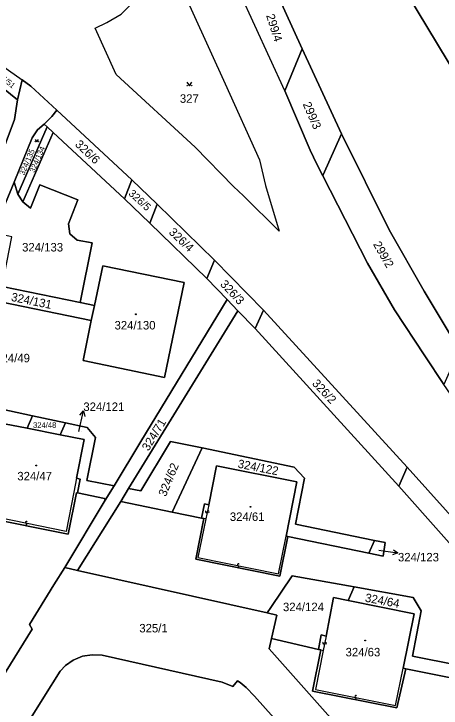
# Model space of a CAD drawing. Extents: x -598233 to -596890, y -1157848 to -1156431.
# Drawn here: x -597137.7 to -597052.1, y -1157505 to -1157365.9 of the extents above; entities that cross this region are included whole.
import ezdxf

# ---------------------------------------------------------------- set-up
doc = ezdxf.new("R2010")
doc.units = 0
for name, color, linetype in [('Level 1', 7, 'Continuous'), ('Level 13', 7, 'Continuous'), ('Level 3', 7, 'Continuous'), ('Level 4', 7, 'Continuous'), ('Level 5', 7, 'Continuous'), ('Level 57', 7, 'Continuous'), ('Level 60', 7, 'Continuous'), ('Vrstva 60', 7, 'Continuous')]:
    doc.layers.add(name, color=color, linetype=linetype)

msp = doc.modelspace()

# ---------------------------------------------------------------- linework, layer by layer
at = {"layer": 'Level 1'}
for points in [[(-597117.22, -1157378.05), (-597121.45, -1157368.73), (-597119.11, -1157367.64), (-597116.19, -1157365.94), (-597111.16, -1157360.89), (-597108.42, -1157356.36), (-597107.38, -1157356.1), (-597106.52, -1157356.16), (-597105.79, -1157356.97), (-597101.84, -1157365.65), (-597095.37, -1157379.93), (-597088.5, -1157395.15), (-597087.27, -1157400.29), (-597084.53, -1157409.47), (-597091.69, -1157402.39), (-597093.72, -1157400.47), (-597101.41, -1157392.61), (-597117.22, -1157378.05)], [(-597061.16, -1157358.1), (-597048.52, -1157379.06)], [(-597083.42, -1157381.33), (-597092.43, -1157361.6)], [(-597079.93, -1157372.89), (-597085.13, -1157361.41)], [(-597083.42, -1157381.33), (-597079.93, -1157372.89)], [(-597072.04, -1157389.94), (-597079.93, -1157372.89)], [(-597144.38, -1157373.32), (-597136.09, -1157379.12)], [(-597143.41, -1157377.95), (-597136.97, -1157383.09)], [(-597136.97, -1157383.09), (-597136.09, -1157379.12)], [(-597129.1, -1157385.19), (-597134.3, -1157380.37), (-597136.09, -1157379.12)], [(-597083.42, -1157381.33), (-597078.35, -1157393.21), (-597077.01, -1157396), (-597075.79, -1157398.38)], [(-597136.97, -1157383.09), (-597137.59, -1157387.08), (-597141.03, -1157396)], [(-597129.1, -1157385.19), (-597130.11, -1157386.43), (-597131.65, -1157387.97)], [(-597114.07, -1157399.18), (-597129.1, -1157385.19)], [(-597131.65, -1157387.97), (-597132.97, -1157389.1), (-597134.03, -1157390.74), (-597137.65, -1157399.62)], [(-597131.65, -1157387.97), (-597131.03, -1157388.55)], [(-597131.03, -1157388.55), (-597136.93, -1157401.99)], [(-597135.93, -1157403.59), (-597129.84, -1157389.66)], [(-597131.03, -1157388.55), (-597129.84, -1157389.66)], [(-597129.84, -1157389.66), (-597115.57, -1157402.98)], [(-597072.04, -1157389.94), (-597075.69, -1157398.17), (-597075.79, -1157398.38)], [(-597072.04, -1157389.94), (-597062.51, -1157409.18), (-597055.47, -1157421.43), (-597049.68, -1157431.14), (-597048.32, -1157432.93)], [(-597114.07, -1157399.18), (-597115.57, -1157402.98)], [(-597108.97, -1157404.04), (-597114.07, -1157399.18)], [(-597075.79, -1157398.38), (-597066.82, -1157415.84), (-597061.4, -1157425.17), (-597055.37, -1157434.39), (-597051.54, -1157440.17)], [(-597137.65, -1157399.62), (-597139.38, -1157403.85), (-597142.12, -1157410.23)], [(-597136.93, -1157401.99), (-597137.65, -1157399.62)], [(-597124.41, -1157423.74), (-597122.04, -1157411.78), (-597125.02, -1157411.22), (-597126.49, -1157410), (-597126.77, -1157407.96), (-597124.9, -1157403.17), (-597132.55, -1157400.13), (-597134.41, -1157404.8), (-597135.93, -1157403.59)], [(-597135.93, -1157403.59), (-597136.93, -1157401.99)], [(-597115.57, -1157402.98), (-597110.44, -1157407.81)], [(-597110.44, -1157407.81), (-597108.97, -1157404.04)], [(-597108.97, -1157404.04), (-597097.48, -1157415.25)], [(-597110.44, -1157407.81), (-597099.02, -1157418.95)], [(-597099.02, -1157418.95), (-597097.48, -1157415.25)], [(-597087.7, -1157425.25), (-597097.48, -1157415.25)], [(-597122.2, -1157427.36), (-597123.86, -1157435.39), (-597107.56, -1157438.77), (-597103.62, -1157419.75), (-597119.92, -1157416.37), (-597121.57, -1157424.32)], [(-597099.02, -1157418.95), (-597094.99, -1157423.12)], [(-597124.41, -1157423.74), (-597140.08, -1157420.54)], [(-597147.28, -1157422.23), (-597122.2, -1157427.36)], [(-597117.63, -1157460.5), (-597112.27, -1157451.56), (-597094.99, -1157423.12)], [(-597094.99, -1157423.12), (-597092.82, -1157425.37)], [(-597121.57, -1157424.32), (-597124.41, -1157423.74)], [(-597122.2, -1157427.36), (-597121.57, -1157424.32)], [(-597114.72, -1157461.02), (-597092.82, -1157425.37)], [(-597092.82, -1157425.37), (-597089.35, -1157428.96)], [(-597089.35, -1157428.96), (-597087.7, -1157425.25)], [(-597058.87, -1157456.71), (-597087.7, -1157425.25)], [(-597089.35, -1157428.96), (-597060.58, -1157460.56)], [(-597152.26, -1157454.17), (-597147.28, -1157443.58), (-597133.97, -1157446.44)], [(-597133.97, -1157446.44), (-597135.06, -1157448.93)], [(-597133.97, -1157446.44), (-597127.39, -1157447.86)], [(-597141.27, -1157456.26), (-597139.61, -1157448.02), (-597135.06, -1157448.93)], [(-597127.39, -1157447.86), (-597128.44, -1157450.26)], [(-597127.39, -1157447.86), (-597123.06, -1157448.79), (-597121.35, -1157450.78), (-597123.12, -1157459.39), (-597117.63, -1157460.5)], [(-597135.06, -1157448.93), (-597128.44, -1157450.26)], [(-597125.16, -1157458.97), (-597123.63, -1157451.22), (-597128.44, -1157450.26)], [(-597114.72, -1157461.02), (-597112.25, -1157461.5), (-597106.3, -1157451.58), (-597099.96, -1157452.87)], [(-597099.96, -1157452.87), (-597105.98, -1157465.78)], [(-597099.96, -1157452.87), (-597081.52, -1157456.7), (-597079.45, -1157458.94), (-597081.28, -1157468.15), (-597065.4, -1157471.42)], [(-597098.67, -1157464.25), (-597097.09, -1157456.45), (-597080.98, -1157459.7), (-597083.17, -1157470.57)], [(-597060.58, -1157460.56), (-597058.87, -1157456.71)], [(-596992.42, -1157531.4), (-596999.01, -1157523.89), (-597031.08, -1157487.69), (-597058.87, -1157456.71)], [(-597142.29, -1157458.91), (-597143.87, -1157466.78), (-597126.81, -1157470.18), (-597125.18, -1157461.85), (-597124.98, -1157461.89)], [(-597125.16, -1157458.97), (-597124.43, -1157459.12), (-597124.98, -1157461.89)], [(-597119.45, -1157463.35), (-597117.63, -1157460.5)], [(-597060.58, -1157460.56), (-597034.01, -1157490.42), (-597001.82, -1157526.66), (-596994.19, -1157535.22)], [(-597119.45, -1157463.35), (-597119.54, -1157463.03), (-597124.98, -1157461.89)], [(-597116.31, -1157463.62), (-597114.72, -1157461.02)], [(-597127.52, -1157476.83), (-597119.45, -1157463.35)], [(-597124.99, -1157477.43), (-597116.31, -1157463.62)], [(-597116.31, -1157463.62), (-597105.98, -1157465.78)], [(-597098.67, -1157464.25), (-597099.53, -1157464.08), (-597100.11, -1157466.93)], [(-597105.98, -1157465.78), (-597100.11, -1157466.93)], [(-597099.65, -1157467.03), (-597101.22, -1157475.2), (-597084.41, -1157478.58), (-597082.78, -1157470.65)], [(-597100.11, -1157466.93), (-597099.65, -1157467.03)], [(-597082.78, -1157470.65), (-597083.17, -1157470.57)], [(-597066.54, -1157473.99), (-597082.78, -1157470.65)], [(-597066.54, -1157473.99), (-597063.7, -1157474.57), (-597063.29, -1157471.82), (-597065.4, -1157471.42)], [(-597065.4, -1157471.42), (-597066.54, -1157473.99)], [(-597143.66, -1157504.63), (-597134.08, -1157489.18), (-597134.58, -1157488.25), (-597129.7, -1157480.34), (-597127.52, -1157476.83)], [(-597124.99, -1157477.43), (-597127.52, -1157476.83)], [(-597124.99, -1157477.43), (-597086.97, -1157485.93)], [(-597086.97, -1157485.93), (-597086.22, -1157484.85), (-597081.94, -1157478.48), (-597069.53, -1157480.71)], [(-597069.53, -1157480.71), (-597070.73, -1157483.43)], [(-597069.53, -1157480.71), (-597057.71, -1157482.83), (-597056.05, -1157485.51), (-597057.81, -1157494.63), (-597039.62, -1157498.24), (-597040.14, -1157500.95), (-597059.15, -1157497.13)], [(-597075.15, -1157490.57), (-597073.62, -1157482.84), (-597070.73, -1157483.43)], [(-597070.73, -1157483.43), (-597057.49, -1157486.14), (-597059.69, -1157497.02)], [(-597086.97, -1157485.93), (-597085.02, -1157486.38), (-597086.07, -1157491.08)], [(-597086.07, -1157491.08), (-597086.53, -1157493.11), (-597068.38, -1157513.58)], [(-597086.07, -1157491.08), (-597076.69, -1157493.25)], [(-597075.15, -1157490.57), (-597076.13, -1157490.34), (-597076.69, -1157493.25)], [(-597076.21, -1157493.36), (-597077.87, -1157501.61), (-597060.93, -1157504.98), (-597059.15, -1157497.13)], [(-597076.69, -1157493.25), (-597076.21, -1157493.36)], [(-597060.52, -1157535.36), (-597073.9, -1157520.09), (-597089.46, -1157502.65), (-597091.14, -1157500.89), (-597092.38, -1157499.86), (-597092.9, -1157499.58), (-597093.84, -1157500.68), (-597095.94, -1157499.83), (-597120.01, -1157494.43), (-597122, -1157494.36), (-597124, -1157494.64), (-597125.82, -1157495.42), (-597127.38, -1157496.48), (-597128.45, -1157497.59), (-597131.74, -1157502.81), (-597141.34, -1157518.15)], [(-597059.69, -1157497.02), (-597059.15, -1157497.13)]]:
    msp.add_lwpolyline(points, dxfattribs=at)
at = {"layer": 'Level 13'}
for centre, start, end in [((-597099.14, -1157465.64), 115.6943, 348.2843), ((-597098.78, -1157465.72), 295.9088, 168.0068), ((-597135.22, -1157467.81), 25.8415, 258.4315), ((-597135.3, -1157468.17), 206.056, 78.154), ((-597092.8, -1157476.66), 205.8005, 78.3905), ((-597092.72, -1157476.3), 26.015, 258.113), ((-597075.62, -1157491.98), 115.8483, 348.4383), ((-597075.26, -1157492.06), 296.0628, 168.1608), ((-597069.19, -1157502.68), 26.0834, 258.1814), ((-597069.27, -1157503.04), 205.8689, 78.4589)]:
    msp.add_arc(centre, 0.184, start, end, dxfattribs=at)
at = {"layer": 'Level 3'}
for points in [[(-597125.16, -1157458.97), (-597125.68, -1157461.75), (-597127.21, -1157469.6), (-597143.3, -1157466.38), (-597141.82, -1157459)], [(-597098.67, -1157464.25), (-597099.25, -1157467.11)], [(-597099.25, -1157467.11), (-597100.82, -1157474.86), (-597084.69, -1157478.1), (-597083.17, -1157470.57)], [(-597099.25, -1157467.11), (-597099.65, -1157467.03)], [(-597075.15, -1157490.57), (-597075.73, -1157493.47)], [(-597075.73, -1157493.47), (-597077.27, -1157501.26), (-597061.19, -1157504.47), (-597059.69, -1157497.02)], [(-597076.21, -1157493.36), (-597075.73, -1157493.47)]]:
    msp.add_lwpolyline(points, dxfattribs=at)
at = {"layer": 'Level 5'}
for points in [[(-597103.03, -1157379.57), (-597102.53, -1157380.32), (-597102.03, -1157379.57)], [(-597133.47, -1157391.05), (-597133.13, -1157391.56), (-597132.79, -1157391.05)]]:
    msp.add_lwpolyline(points, dxfattribs=at)
for centre, radius in [((-597102.98, -1157380.27), 0.05), ((-597102.08, -1157380.27), 0.05), ((-597133.44, -1157391.53), 0.034), ((-597132.82, -1157391.53), 0.034), ((-597113.28, -1157426.09), 0.09), ((-597113.28, -1157426.09), 0.0521), ((-597133.23, -1157456.39), 0.09), ((-597133.23, -1157456.39), 0.0521), ((-597090.29, -1157464.69), 0.09), ((-597090.29, -1157464.69), 0.0521), ((-597067.3, -1157491.47), 0.09), ((-597067.3, -1157491.47), 0.0521)]:
    msp.add_circle(centre, radius, dxfattribs=at)
at = {"layer": 'Level 57'}
for p, q in [((-597124.44, -1157448.4), (-597123.8, -1157445.47)), ((-597124.7, -1157449.58), (-597124.44, -1157448.4)), ((-597064.58, -1157473.34), (-597063.7, -1157473.47)), ((-597063.7, -1157473.47), (-597060.73, -1157473.92))]:
    msp.add_line(p, q, dxfattribs=at)
for points in [[(-597124.5, -1157446.34), (-597123.8, -1157445.47), (-597123.53, -1157446.55)], [(-597061.65, -1157473.28), (-597060.73, -1157473.92), (-597061.79, -1157474.27)]]:
    msp.add_lwpolyline(points, dxfattribs=at)
at = {"layer": 'Level 60'}
for points in [[(-597117.22, -1157378.05), (-597121.45, -1157368.73), (-597119.11, -1157367.64), (-597116.19, -1157365.94), (-597111.16, -1157360.89), (-597108.42, -1157356.36), (-597107.38, -1157356.1), (-597106.52, -1157356.16), (-597105.79, -1157356.97), (-597101.84, -1157365.65), (-597095.37, -1157379.93), (-597088.5, -1157395.15), (-597087.27, -1157400.29), (-597084.53, -1157409.47), (-597091.69, -1157402.39), (-597093.72, -1157400.47), (-597101.41, -1157392.61)], [(-597061.16, -1157358.1), (-597045.23, -1157361.52), (-597020.35, -1157369.69), (-597048.52, -1157379.06)], [(-597085.13, -1157361.41), (-597079.93, -1157372.89), (-597083.42, -1157381.33), (-597092.43, -1157361.6), (-597091.88, -1157360.19)], [(-597202.46, -1157378.04), (-597199.08, -1157371.91), (-597181.29, -1157372.66), (-597170.21, -1157377.59), (-597164.87, -1157368.9), (-597156.98, -1157370.11), (-597146.69, -1157375.34), (-597143.41, -1157377.95), (-597136.97, -1157383.09), (-597137.59, -1157387.08), (-597141.03, -1157396), (-597154, -1157399.3), (-597175.09, -1157403.85), (-597189.12, -1157406.35), (-597205.17, -1157409.2), (-597205.2, -1157408.42), (-597204.24, -1157394.73), (-597203.38, -1157386.4)], [(-597079.93, -1157372.89), (-597072.04, -1157389.94), (-597075.69, -1157398.17), (-597075.79, -1157398.38), (-597077.01, -1157396), (-597078.35, -1157393.21), (-597083.42, -1157381.33)], [(-597143.41, -1157377.95), (-597144.38, -1157373.32), (-597136.09, -1157379.12), (-597136.97, -1157383.09)], [(-597114.07, -1157399.18), (-597115.57, -1157402.98), (-597129.84, -1157389.66), (-597131.03, -1157388.55), (-597131.65, -1157387.97), (-597130.11, -1157386.43), (-597129.1, -1157385.19)], [(-597132.97, -1157389.1), (-597131.65, -1157387.97), (-597131.03, -1157388.55), (-597136.93, -1157401.99), (-597137.65, -1157399.62), (-597134.03, -1157390.74)], [(-597135.93, -1157403.59), (-597136.93, -1157401.99), (-597131.03, -1157388.55), (-597129.84, -1157389.66)], [(-597061.4, -1157425.17), (-597066.82, -1157415.84), (-597075.79, -1157398.38), (-597075.69, -1157398.17), (-597072.04, -1157389.94), (-597062.51, -1157409.18), (-597055.47, -1157421.43), (-597049.68, -1157431.14), (-597048.32, -1157432.93), (-597051.54, -1157440.17), (-597055.37, -1157434.39)], [(-597115.57, -1157402.98), (-597114.07, -1157399.18), (-597108.97, -1157404.04), (-597110.44, -1157407.81)], [(-597125.02, -1157411.22), (-597122.04, -1157411.78), (-597124.41, -1157423.74), (-597140.08, -1157420.54), (-597138.16, -1157410.57), (-597138.77, -1157410.42), (-597140.33, -1157410.13), (-597142.12, -1157410.23), (-597139.38, -1157403.85), (-597137.65, -1157399.62), (-597136.93, -1157401.99), (-597135.93, -1157403.59), (-597134.41, -1157404.8), (-597132.55, -1157400.13), (-597124.9, -1157403.17), (-597126.77, -1157407.96), (-597126.49, -1157410)], [(-597110.44, -1157407.81), (-597108.97, -1157404.04), (-597097.48, -1157415.25), (-597099.02, -1157418.95)], [(-597087.7, -1157425.25), (-597089.35, -1157428.96), (-597092.82, -1157425.37), (-597094.99, -1157423.12), (-597099.02, -1157418.95), (-597097.48, -1157415.25)], [(-597122.2, -1157427.36), (-597121.57, -1157424.32), (-597119.92, -1157416.37), (-597103.62, -1157419.75), (-597107.56, -1157438.77), (-597123.86, -1157435.39)], [(-597141.26, -1157420.3), (-597140.08, -1157420.54), (-597124.41, -1157423.74), (-597121.57, -1157424.32), (-597122.2, -1157427.36), (-597147.28, -1157422.23), (-597146.03, -1157419.32)], [(-597119.45, -1157463.35), (-597117.63, -1157460.5), (-597112.27, -1157451.56), (-597094.99, -1157423.12), (-597092.82, -1157425.37), (-597114.72, -1157461.02), (-597116.31, -1157463.62), (-597124.99, -1157477.43), (-597127.52, -1157476.83)], [(-597058.87, -1157456.71), (-597060.58, -1157460.56), (-597089.35, -1157428.96), (-597087.7, -1157425.25)], [(-597141.27, -1157456.26), (-597142.29, -1157456.07), (-597152.26, -1157454.17), (-597147.28, -1157443.58), (-597133.97, -1157446.44), (-597135.06, -1157448.93), (-597139.61, -1157448.02)], [(-597133.97, -1157446.44), (-597127.39, -1157447.86), (-597128.44, -1157450.26), (-597135.06, -1157448.93)], [(-597142.84, -1157458.81), (-597142.29, -1157456.07), (-597141.27, -1157456.26), (-597139.61, -1157448.02), (-597135.06, -1157448.93), (-597128.44, -1157450.26), (-597123.63, -1157451.22), (-597125.16, -1157458.97), (-597124.43, -1157459.12), (-597124.98, -1157461.89), (-597125.18, -1157461.85), (-597126.81, -1157470.18), (-597143.87, -1157466.78), (-597142.29, -1157458.91)], [(-597123.06, -1157448.79), (-597121.35, -1157450.78), (-597123.12, -1157459.39), (-597117.63, -1157460.5), (-597119.45, -1157463.35), (-597119.54, -1157463.03), (-597124.98, -1157461.89), (-597124.43, -1157459.12), (-597125.16, -1157458.97), (-597123.63, -1157451.22), (-597128.44, -1157450.26), (-597127.39, -1157447.86)], [(-597099.96, -1157452.87), (-597105.98, -1157465.78), (-597116.31, -1157463.62), (-597114.72, -1157461.02), (-597112.25, -1157461.5), (-597106.3, -1157451.58)], [(-597105.98, -1157465.78), (-597099.96, -1157452.87), (-597081.52, -1157456.7), (-597079.45, -1157458.94), (-597081.28, -1157468.15), (-597065.4, -1157471.42), (-597066.54, -1157473.99), (-597082.78, -1157470.65), (-597083.17, -1157470.57), (-597080.98, -1157459.7), (-597097.09, -1157456.45), (-597098.67, -1157464.25), (-597099.53, -1157464.08), (-597100.11, -1157466.93)], [(-597084.41, -1157478.58), (-597101.22, -1157475.2), (-597099.65, -1157467.03), (-597100.11, -1157466.93), (-597099.53, -1157464.08), (-597098.67, -1157464.25), (-597097.09, -1157456.45), (-597080.98, -1157459.7), (-597083.17, -1157470.57), (-597082.78, -1157470.65)], [(-597060.58, -1157460.56), (-597058.87, -1157456.71), (-597031.08, -1157487.69), (-596999.01, -1157523.89), (-596992.42, -1157531.4), (-596994.19, -1157535.22), (-597001.82, -1157526.66), (-597034.01, -1157490.42)], [(-597063.29, -1157471.82), (-597063.7, -1157474.57), (-597066.54, -1157473.99), (-597065.4, -1157471.42)], [(-597075.15, -1157490.57), (-597076.13, -1157490.34), (-597076.69, -1157493.25), (-597086.07, -1157491.08), (-597085.02, -1157486.38), (-597086.97, -1157485.93), (-597086.22, -1157484.85), (-597081.94, -1157478.48), (-597069.53, -1157480.71), (-597070.73, -1157483.43), (-597073.62, -1157482.84)], [(-597070.73, -1157483.43), (-597069.53, -1157480.71), (-597057.71, -1157482.83), (-597056.05, -1157485.51), (-597057.81, -1157494.63), (-597039.62, -1157498.24), (-597040.14, -1157500.95), (-597059.15, -1157497.13), (-597059.69, -1157497.02), (-597057.49, -1157486.14)], [(-597076.13, -1157490.34), (-597075.15, -1157490.57), (-597073.62, -1157482.84), (-597070.73, -1157483.43), (-597057.49, -1157486.14), (-597059.69, -1157497.02), (-597059.15, -1157497.13), (-597060.93, -1157504.98), (-597077.87, -1157501.61), (-597076.21, -1157493.36), (-597076.69, -1157493.25)]]:
    msp.add_lwpolyline(points, close=True, dxfattribs=at)
for points in [[(-597061.16, -1157358.1), (-597048.52, -1157379.06)], [(-597049.68, -1157431.14), (-597055.47, -1157421.43), (-597062.51, -1157409.18), (-597072.04, -1157389.94), (-597079.93, -1157372.89), (-597085.13, -1157361.41)], [(-597141.03, -1157396), (-597137.59, -1157387.08), (-597136.97, -1157383.09), (-597136.09, -1157379.12), (-597134.3, -1157380.37), (-597129.1, -1157385.19), (-597130.11, -1157386.43), (-597131.65, -1157387.97), (-597132.97, -1157389.1), (-597134.03, -1157390.74), (-597137.65, -1157399.62), (-597139.38, -1157403.85)], [(-597147.28, -1157422.23), (-597122.2, -1157427.36), (-597123.86, -1157435.39), (-597107.56, -1157438.77), (-597103.62, -1157419.75), (-597119.92, -1157416.37), (-597121.57, -1157424.32), (-597124.41, -1157423.74), (-597122.04, -1157411.78), (-597125.02, -1157411.22), (-597126.49, -1157410), (-597126.77, -1157407.96), (-597124.9, -1157403.17), (-597132.55, -1157400.13), (-597134.41, -1157404.8), (-597135.93, -1157403.59), (-597129.84, -1157389.66), (-597115.57, -1157402.98), (-597110.44, -1157407.81), (-597099.02, -1157418.95), (-597094.99, -1157423.12), (-597112.27, -1157451.56), (-597117.63, -1157460.5), (-597123.12, -1157459.39), (-597121.35, -1157450.78), (-597123.06, -1157448.79), (-597127.39, -1157447.86), (-597133.97, -1157446.44), (-597147.28, -1157443.58)], [(-597039.62, -1157498.24), (-597057.81, -1157494.63), (-597056.05, -1157485.51), (-597057.71, -1157482.83), (-597069.53, -1157480.71), (-597081.94, -1157478.48), (-597086.22, -1157484.85), (-597086.97, -1157485.93), (-597124.99, -1157477.43), (-597116.31, -1157463.62), (-597105.98, -1157465.78), (-597100.11, -1157466.93), (-597099.65, -1157467.03), (-597101.22, -1157475.2), (-597084.41, -1157478.58), (-597082.78, -1157470.65), (-597066.54, -1157473.99), (-597063.7, -1157474.57), (-597063.29, -1157471.82), (-597065.4, -1157471.42), (-597081.28, -1157468.15), (-597079.45, -1157458.94), (-597081.52, -1157456.7), (-597099.96, -1157452.87), (-597106.3, -1157451.58), (-597112.25, -1157461.5), (-597114.72, -1157461.02), (-597092.82, -1157425.37), (-597089.35, -1157428.96), (-597060.58, -1157460.56), (-597034.01, -1157490.42)], [(-597143.87, -1157466.78), (-597126.81, -1157470.18), (-597125.18, -1157461.85), (-597124.98, -1157461.89), (-597119.54, -1157463.03), (-597119.45, -1157463.35), (-597127.52, -1157476.83), (-597129.7, -1157480.34), (-597134.58, -1157488.25), (-597134.08, -1157489.18), (-597143.66, -1157504.63)], [(-597143.66, -1157504.63), (-597134.08, -1157489.18), (-597134.58, -1157488.25), (-597129.7, -1157480.34), (-597127.52, -1157476.83), (-597124.99, -1157477.43), (-597086.97, -1157485.93), (-597085.02, -1157486.38), (-597086.07, -1157491.08), (-597086.53, -1157493.11), (-597068.38, -1157513.58)], [(-597068.38, -1157513.58), (-597086.53, -1157493.11), (-597086.07, -1157491.08), (-597076.69, -1157493.25), (-597076.21, -1157493.36), (-597077.87, -1157501.61), (-597060.93, -1157504.98), (-597059.15, -1157497.13), (-597040.14, -1157500.95)], [(-597141.34, -1157518.15), (-597131.74, -1157502.81), (-597128.45, -1157497.59), (-597127.38, -1157496.48), (-597125.82, -1157495.42), (-597124, -1157494.64), (-597122, -1157494.36), (-597120.01, -1157494.43), (-597095.94, -1157499.83), (-597093.84, -1157500.68), (-597092.9, -1157499.58), (-597092.38, -1157499.86), (-597091.14, -1157500.89)], [(-597073.9, -1157520.09), (-597089.46, -1157502.65), (-597091.14, -1157500.89), (-597092.38, -1157499.86), (-597092.9, -1157499.58), (-597093.84, -1157500.68), (-597095.94, -1157499.83), (-597120.01, -1157494.43), (-597122, -1157494.36), (-597124, -1157494.64), (-597125.82, -1157495.42), (-597127.38, -1157496.48), (-597128.45, -1157497.59), (-597131.74, -1157502.81), (-597141.34, -1157518.15)], [(-597091.14, -1157500.89), (-597089.46, -1157502.65), (-597073.9, -1157520.09)]]:
    msp.add_lwpolyline(points, dxfattribs=at)
at = {"layer": 'Vrstva 60'}
msp.add_lwpolyline([(-597119.11, -1157367.64), (-597116.19, -1157365.94), (-597111.16, -1157360.89), (-597108.42, -1157356.36), (-597107.38, -1157356.1), (-597106.52, -1157356.16), (-597105.79, -1157356.97), (-597101.84, -1157365.65), (-597095.37, -1157379.93), (-597088.5, -1157395.15), (-597087.27, -1157400.29), (-597084.53, -1157409.47), (-597091.69, -1157402.39), (-597093.72, -1157400.47), (-597101.41, -1157392.61), (-597117.22, -1157378.05), (-597121.45, -1157368.73)], close=True, dxfattribs=at)
for points in [[(-596986.46, -1157518.57), (-597005.16, -1157497.33), (-597022.57, -1157477.44), (-597033.34, -1157464.75), (-597042.95, -1157452.6), (-597051.54, -1157440.17), (-597055.37, -1157434.39), (-597061.4, -1157425.17), (-597066.82, -1157415.84), (-597075.79, -1157398.38), (-597077.01, -1157396), (-597078.35, -1157393.21), (-597083.42, -1157381.33), (-597092.43, -1157361.6)], [(-597144.38, -1157373.32), (-597136.09, -1157379.12), (-597134.3, -1157380.37), (-597129.1, -1157385.19), (-597114.07, -1157399.18), (-597108.97, -1157404.04), (-597097.48, -1157415.25), (-597087.7, -1157425.25), (-597058.87, -1157456.71), (-597031.08, -1157487.69), (-596999.01, -1157523.89)]]:
    msp.add_lwpolyline(points, dxfattribs=at)

# ---------------------------------------------------------------- texts
at = {"layer": 'Level 4'}
for s, height, rotation, p in [('299/4', 1.7, 287.499, (-597087.18, -1157366.21)), ('504/51', 1.14, 321.4054, (-597141.67, -1157378)), ('299/3', 1.7, 293.4943, (-597079.85, -1157383.98)), ('326/6', 1.7, 316.4918, (-597125.59, -1157392.21)), ('324/134', 1.14, 66.5799, (-597133.61, -1157397.81)), ('324/135', 1.14, 66.6878, (-597135.67, -1157398.34)), ('326/5', 1.52, 317.5184, (-597114.86, -1157402.06)), ('326/4', 1.7, 316.4067, (-597106.79, -1157409.81)), ('299/2', 1.7, 299.9145, (-597065.77, -1157412.07)), ('326/3', 1.7, 313.1194, (-597096.49, -1157420.17)), ('324/131', 1.7, 348.432, (-597138.38, -1157423.39)), ('326/2', 1.7, 313.2233, (-597078.05, -1157440.06)), ('324/71', 1.7, 58.5905, (-597110.75, -1157453.62)), ('324/122', 1.7, 349.106, (-597092.94, -1157456.82)), ('324/62', 1.7, 67.5349, (-597107.27, -1157462.76)), ('324/64', 1.7, 349.4423, (-597067.42, -1157483.67))]:
    msp.add_text(s, height=height, rotation=rotation, dxfattribs=at).set_placement(p)
for s, height, p in [('327', 1.7, (-597104.45, -1157383.71)), ('324/133', 1.7, (-597136.08, -1157413.51)), ('324/130', 1.7, (-597117.55, -1157429.14)), ('324/49', 1.7, (-597141.46, -1157435.72)), ('324/48', 1.14, (-597133.88, -1157448.87)), ('324/121', 0.1, (-597124.7, -1157449.58)), ('324/47', 1.7, (-597137.04, -1157459.38)), ('324/61', 1.7, (-597094.43, -1157467.51)), ('324/123', 0.1, (-597064.58, -1157473.34)), ('324/124', 1.7, (-597083.78, -1157485.59)), ('325/1', 1.7, (-597112.58, -1157489.85)), ('324/63', 1.7, (-597071.23, -1157494.65))]:
    msp.add_text(s, height=height, dxfattribs=at).set_placement(p)
at = {"layer": 'Level 57'}
for s, p in [('324/121', (-597123.8, -1157445.47)), ('324/123', (-597060.73, -1157475.62))]:
    msp.add_text(s, height=1.7, dxfattribs=at).set_placement(p)

doc.saveas('drawing.dxf')
